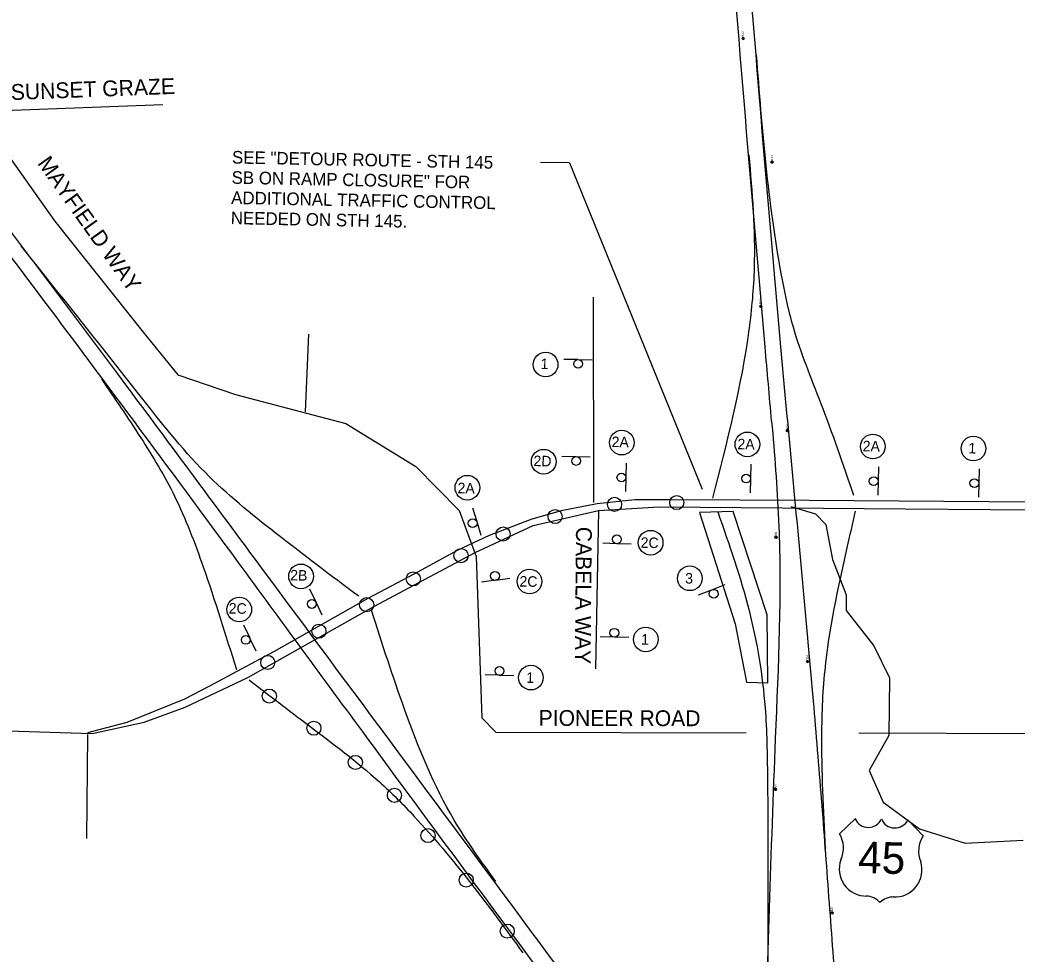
# Model space of a CAD drawing. Extents: x 331323 to 388339, y 121519 to 205315.
# Drawn here: x 357842 to 362580, y 131218 to 135654 of the extents above; entities that cross this region are included whole.
import ezdxf

# ---------------------------------------------------------------- set-up
doc = ezdxf.new("R2010")
doc.units = 0
for name, color, linetype in [('CA-TEXT', 7, 'Continuous'), ('CE-TOPO-CONC-SLAB', 7, 'Continuous'), ('E_SOIL_BORE1 [KAPUR_CADDS_LEVELS]', 7, 'Continuous'), ('E_SOIL_BORE2 [KAPUR_CADDS_LEVELS]', 7, 'Continuous'), ('Level 2', 7, 'Continuous'), ('Level 4', 7, 'Continuous'), ('Level 57', 7, 'Continuous'), ('P_MARK', 7, 'Continuous'), ('P_TC', 7, 'Continuous'), ('SIGNS-POLES', 7, 'Continuous')]:
    doc.layers.add(name, color=color, linetype=linetype)

msp = doc.modelspace()

# ---------------------------------------------------------------- linework, layer by layer
at = {"layer": 'CA-TEXT'}
for p, q in [((360453.5, 134975.2), (360315.1, 134977.9)), ((360453.5, 134975.2), (361084.4, 133425.2)), ((361812.7, 131861.3), (361736.4, 131788.4)), ((362061, 131854.9), (362134.1, 131778.6)), ((361937.9, 131681.2), (361937.9, 131681.2))]:
    msp.add_line(p, q, dxfattribs=at)
for centre in [(360340.2, 134017.7), (360702.1, 133646.9), (361298.8, 133638.4), (361895, 133628.5), (362373.1, 133618.9), (360330.9, 133556.3), (359968.4, 133432.8), (360839.3, 133171.4), (359178, 133011.5), (360263.6, 132987.4), (361025.4, 133002.3), (358884.5, 132854.2), (360816.1, 132712.1), (360270.3, 132530.7)]:
    msp.add_circle(centre, 58.6, dxfattribs=at)
for centre, radius, start, end in [((361873.5, 131887.8), 68.5, 203.6963, 335.6477), ((361999.5, 131885.1), 68.5, 201.8862, 333.8376), ((361626.7, 131721.2), 128.7, 334.5713, 31.4533), ((362240.9, 131706.9), 128.7, 146.0806, 202.9627), ((361863.8, 131621.7), 128.7, 159.8617, 270.9574), ((361999.7, 131617.7), 128.7, 266.5765, 17.6722), ((361859.3, 131398.7), 94.4, 42.5398, 87.5237), ((361994.5, 131394.7), 94.4, 90.0102, 134.044)]:
    msp.add_arc(centre, radius, start, end, dxfattribs=at)
at = {"layer": 'CE-TOPO-CONC-SLAB'}
for centre in [(360667.8, 133353.5), (360963.1, 133362), (360385.4, 133295.7), (360138.2, 133212.8), (359938.2, 133110.1), (359711.5, 132999.6), (359489.8, 132877.1), (359262.8, 132751), (359019.7, 132602.7), (359027.3, 132443.1), (359239.2, 132290.3), (359436.1, 132128), (359621.6, 131971.7), (359781.3, 131780.4), (359962.7, 131569.2), (360157.9, 131326.7)]:
    msp.add_circle(centre, 33.5, dxfattribs=at)
at = {"layer": 'Level 2'}
for points in [[(360974.7, 130246.3), (359488.5, 132249.8), (358879.2, 133079.6), (357889.3, 134411.1), (357444.5, 134981.1), (357256, 135199.5), (355476.6, 136957.3)], [(355623.7, 136961.1), (356920.4, 135674.4), (357158.4, 135427.5), (357273.3, 135300.2), (357385.4, 135170.3), (357696.2, 134781.1), (358305.3, 133973.7), (358998.6, 133039.4), (360249.6, 131353.3), (361069.7, 130244.3)], [(361414.2, 133749.5), (361382.8, 134102.3), (361188.9, 136437.2), (361167.3, 136709.3)], [(361798.4, 130229.7), (361761.2, 130560.4), (361721.8, 131024.9), (361686.5, 131489.7), (361651.5, 131954.5), (361613, 132419.1), (361458.1, 134102), (361264.2, 136436.9), (361242.2, 136715.1)], [(361804.6, 133396.2), (361648.5, 133834), (361517.4, 134194.4), (361460.9, 134442.9), (361342.2, 135488.2)], [(361306.1, 135014.1), (361331, 134477), (361306.2, 134184), (361132.5, 133383.2)], [(359452, 132916.8), (359055.6, 133218.2), (358721.8, 133505.8), (358407.8, 133876.9), (357847.7, 134581.4)], [(358229.1, 133950.4), (358416.3, 133669.9), (358577, 133392.8), (358712.8, 133057.4), (358870.6, 132569.3)], [(361414.2, 133749.5), (361447, 133280.1), (361431.6, 132242.1), (361381, 130630.3), (361373.1, 130238.2)], [(361158.4, 133317.4), (361306.9, 132849), (361382.9, 132387.7), (361394.4, 132057.6), (361395.5, 131096.1)], [(361672.3, 131684.5), (361652.6, 132233.8), (361667.7, 132564.7), (361773, 133146.7), (361812.9, 133322)], [(360103.9, 131562), (359905.8, 131853.9), (359671.7, 132375.7), (359512.2, 132851.3)], [(358931.1, 132519.9), (359213.3, 132304.6), (359550.3, 132035.7), (359716.1, 131871.7), (360232, 131224)]]:
    msp.add_spline(points, degree=3, dxfattribs=at)
at = {"layer": 'Level 4'}
for p, q in [((360568.7, 133362.1), (360568, 134337.4)), ((359199.8, 133792.7), (359215.6, 134161.3)), ((360592.2, 133324.2), (360577.1, 132572.1)), ((358162.7, 132260.2), (358158.3, 131766.3))]:
    msp.add_line(p, q, dxfattribs=at)
for points in [[(357636.8, 135219.7), (358521.1, 135253.3)], [(357636.8, 135219.7), (358007.3, 134699.6), (358427.8, 134170.8), (358592.7, 133969.3), (358867, 133875.2), (359391.2, 133737.1), (359722.9, 133534.1), (359929.5, 133323.9), (360010.9, 133106.4), (360037.1, 132339.5), (360103.2, 132272.3), (361293.2, 132269.2)], [(362658.3, 133364.6), (361593.4, 133371.8), (360936.7, 133375.6), (360763.7, 133374.6), (360585.5, 133356.2), (360414.2, 133322.7), (360275.4, 133282.9), (360071.9, 133205.8), (359919.5, 133134.4), (359716.7, 133022.9), (359495.3, 132906.1), (359050.7, 132655.5), (358743.5, 132490.5), (358624.8, 132427.9), (358350.8, 132318.1), (358163.9, 132267.7)], [(357276.1, 132281.2), (357836.2, 132275.7), (358185.5, 132264.5), (358432.9, 132319.9), (358626.9, 132391.1), (358925.1, 132531.9), (359524.4, 132867.8), (360005.5, 133125.7), (360280.5, 133253.6), (360592.2, 133324.2), (360879.8, 133342.2), (362050, 133332.6), (362656.9, 133328.3)], [(361828.5, 132267.9), (362663.5, 132265.7)]]:
    msp.add_lwpolyline(points, dxfattribs=at)
at = {"layer": 'Level 57'}
msp.add_lwpolyline([(361505.9, 133342.9), (361622.3, 133308.5), (361671.9, 133258.1), (361703.7, 133091.1), (361768.9, 132923.9), (361768.2, 132848.9), (361900.1, 132681), (361973.8, 132530.3), (361971.2, 132255.3), (361877.9, 132089.5), (361943.3, 131938.9), (362117.2, 131812.3), (362333.5, 131743.7), (362608.8, 131757.9)], dxfattribs=at)
at = {"layer": 'P_MARK'}
for p, q in [((361273.5, 135566.2), (361283.5, 135566.2)), ((361278.5, 135571.2), (361278.5, 135561.2)), ((361410.9, 134979.1), (361420.9, 134979.1)), ((361415.9, 134984.1), (361415.9, 134974.1)), ((361357.8, 134294.1), (361367.8, 134294.1)), ((361362.8, 134299.1), (361362.8, 134289.1)), ((361489, 133708.8), (361489, 133698.8)), ((361484, 133703.8), (361494, 133703.8)), ((361430, 133197.2), (361440, 133197.2)), ((361435, 133202.2), (361435, 133192.2)), ((361579.5, 132607.5), (361589.5, 132607.5)), ((361584.5, 132612.5), (361584.5, 132602.5)), ((361427.2, 132000.1), (361437.2, 132000.1)), ((361432.2, 132005.1), (361432.2, 131995.1)), ((361697, 131413), (361707, 131413)), ((361702, 131418), (361702, 131408))]:
    msp.add_line(p, q, dxfattribs=at)
for centre in [(361278.5, 135566.2), (361415.9, 134979.1), (361362.8, 134294.1), (361489, 133703.8), (361435, 133197.2), (361584.5, 132607.5), (361432.2, 132000.1), (361702, 131413)]:
    msp.add_circle(centre, 5, dxfattribs=at)
for centre, radius, start, end in [((361278.5, 135566.2), 4.5, 89.9869, 179.9869), ((361278.5, 135566.2), 4, 89.9869, 179.9869), ((361278.5, 135566.2), 3.5, 89.9869, 179.9869), ((361278.5, 135566.2), 3, 89.9869, 179.9869), ((361278.5, 135566.2), 2.5, 89.9869, 179.9869), ((361278.5, 135566.2), 2, 89.9869, 179.9869), ((361278.5, 135566.2), 1.5, 89.9869, 179.9869), ((361278.5, 135566.2), 1, 89.9869, 179.9869), ((361278.5, 135566.2), 0.5, 89.9869, 179.9869), ((361278.5, 135566.2), 4.5, 269.9869, 359.9869), ((361278.5, 135566.2), 4, 269.9869, 359.9869), ((361278.5, 135566.2), 3.5, 269.9869, 359.9869), ((361278.5, 135566.2), 3, 269.9869, 359.9869), ((361278.5, 135566.2), 2.5, 269.9869, 359.9869), ((361278.5, 135566.2), 2, 269.9869, 359.9869), ((361278.5, 135566.2), 1.5, 269.9869, 359.9869), ((361278.5, 135566.2), 1, 269.9869, 359.9869), ((361278.5, 135566.2), 0.5, 269.9869, 359.9869), ((361415.9, 134979.1), 4.5, 89.9869, 179.9869), ((361415.9, 134979.1), 4, 89.9869, 179.9869), ((361415.9, 134979.1), 3.5, 89.9869, 179.9869), ((361415.9, 134979.1), 3, 89.9869, 179.9869), ((361415.9, 134979.1), 2.5, 89.9869, 179.9869), ((361415.9, 134979.1), 2, 89.9869, 179.9869), ((361415.9, 134979.1), 1.5, 89.9869, 179.9869), ((361415.9, 134979.1), 1, 89.9869, 179.9869), ((361415.9, 134979.1), 0.5, 89.9869, 179.9869), ((361415.9, 134979.1), 4.5, 269.9869, 359.9869), ((361415.9, 134979.1), 4, 269.9869, 359.9869), ((361415.9, 134979.1), 3.5, 269.9869, 359.9869), ((361415.9, 134979.1), 3, 269.9869, 359.9869), ((361415.9, 134979.1), 2.5, 269.9869, 359.9869), ((361415.9, 134979.1), 2, 269.9869, 359.9869), ((361415.9, 134979.1), 1.5, 269.9869, 359.9869), ((361415.9, 134979.1), 1, 269.9869, 359.9869), ((361415.9, 134979.1), 0.5, 269.9869, 359.9869), ((361362.8, 134294.1), 4.5, 89.9869, 179.9869), ((361362.8, 134294.1), 4, 89.9869, 179.9869), ((361362.8, 134294.1), 3.5, 89.9869, 179.9869), ((361362.8, 134294.1), 3, 89.9869, 179.9869), ((361362.8, 134294.1), 2.5, 89.9869, 179.9869), ((361362.8, 134294.1), 2, 89.9869, 179.9869), ((361362.8, 134294.1), 1.5, 89.9869, 179.9869), ((361362.8, 134294.1), 1, 89.9869, 179.9869), ((361362.8, 134294.1), 0.5, 89.9869, 179.9869), ((361362.8, 134294.1), 4.5, 269.9869, 359.9869), ((361362.8, 134294.1), 4, 269.9869, 359.9869), ((361362.8, 134294.1), 3.5, 269.9869, 359.9869), ((361362.8, 134294.1), 3, 269.9869, 359.9869), ((361362.8, 134294.1), 2.5, 269.9869, 359.9869), ((361362.8, 134294.1), 2, 269.9869, 359.9869), ((361362.8, 134294.1), 1.5, 269.9869, 359.9869), ((361362.8, 134294.1), 1, 269.9869, 359.9869), ((361362.8, 134294.1), 0.5, 269.9869, 359.9869), ((361489, 133703.8), 4.5, 89.9869, 179.9869), ((361489, 133703.8), 4, 89.9869, 179.9869), ((361489, 133703.8), 3.5, 89.9869, 179.9869), ((361489, 133703.8), 3, 89.9869, 179.9869), ((361489, 133703.8), 2.5, 89.9869, 179.9869), ((361489, 133703.8), 2, 89.9869, 179.9869), ((361489, 133703.8), 1.5, 89.9869, 179.9869), ((361489, 133703.8), 1, 89.9869, 179.9869), ((361489, 133703.8), 0.5, 89.9869, 179.9869), ((361489, 133703.8), 4.5, 269.9869, 359.9869), ((361489, 133703.8), 4, 269.9869, 359.9869), ((361489, 133703.8), 3.5, 269.9869, 359.9869), ((361489, 133703.8), 3, 269.9869, 359.9869), ((361489, 133703.8), 2.5, 269.9869, 359.9869), ((361489, 133703.8), 2, 269.9869, 359.9869), ((361489, 133703.8), 1.5, 269.9869, 359.9869), ((361489, 133703.8), 1, 269.9869, 359.9869), ((361489, 133703.8), 0.5, 269.9869, 359.9869), ((361435, 133197.2), 4.5, 89.9869, 179.9869), ((361435, 133197.2), 4, 89.9869, 179.9869), ((361435, 133197.2), 3.5, 89.9869, 179.9869), ((361435, 133197.2), 3, 89.9869, 179.9869), ((361435, 133197.2), 2.5, 89.9869, 179.9869), ((361435, 133197.2), 2, 89.9869, 179.9869), ((361435, 133197.2), 1.5, 89.9869, 179.9869), ((361435, 133197.2), 1, 89.9869, 179.9869), ((361435, 133197.2), 0.5, 89.9869, 179.9869), ((361435, 133197.2), 4.5, 269.9869, 359.9869), ((361435, 133197.2), 4, 269.9869, 359.9869), ((361435, 133197.2), 3.5, 269.9869, 359.9869), ((361435, 133197.2), 3, 269.9869, 359.9869), ((361435, 133197.2), 2.5, 269.9869, 359.9869), ((361435, 133197.2), 2, 269.9869, 359.9869), ((361435, 133197.2), 1.5, 269.9869, 359.9869), ((361435, 133197.2), 1, 269.9869, 359.9869), ((361435, 133197.2), 0.5, 269.9869, 359.9869), ((361584.5, 132607.5), 4.5, 89.9869, 179.9869), ((361584.5, 132607.5), 4, 89.9869, 179.9869), ((361584.5, 132607.5), 3.5, 89.9869, 179.9869), ((361584.5, 132607.5), 3, 89.9869, 179.9869), ((361584.5, 132607.5), 2.5, 89.9869, 179.9869), ((361584.5, 132607.5), 2, 89.9869, 179.9869), ((361584.5, 132607.5), 1.5, 89.9869, 179.9869), ((361584.5, 132607.5), 1, 89.9869, 179.9869), ((361584.5, 132607.5), 0.5, 89.9869, 179.9869), ((361584.5, 132607.5), 4.5, 269.9869, 359.9869), ((361584.5, 132607.5), 4, 269.9869, 359.9869), ((361584.5, 132607.5), 3.5, 269.9869, 359.9869), ((361584.5, 132607.5), 3, 269.9869, 359.9869), ((361584.5, 132607.5), 2.5, 269.9869, 359.9869), ((361584.5, 132607.5), 2, 269.9869, 359.9869), ((361584.5, 132607.5), 1.5, 269.9869, 359.9869), ((361584.5, 132607.5), 1, 269.9869, 359.9869), ((361584.5, 132607.5), 0.5, 269.9869, 359.9869), ((361432.2, 132000.1), 4.5, 89.9869, 179.9869), ((361432.2, 132000.1), 4, 89.9869, 179.9869), ((361432.2, 132000.1), 3.5, 89.9869, 179.9869), ((361432.2, 132000.1), 3, 89.9869, 179.9869), ((361432.2, 132000.1), 2.5, 89.9869, 179.9869), ((361432.2, 132000.1), 2, 89.9869, 179.9869), ((361432.2, 132000.1), 1.5, 89.9869, 179.9869), ((361432.2, 132000.1), 1, 89.9869, 179.9869), ((361432.2, 132000.1), 0.5, 89.9869, 179.9869), ((361432.2, 132000.1), 4.5, 269.9869, 359.9869), ((361432.2, 132000.1), 4, 269.9869, 359.9869), ((361432.2, 132000.1), 3.5, 269.9869, 359.9869), ((361432.2, 132000.1), 3, 269.9869, 359.9869), ((361432.2, 132000.1), 2.5, 269.9869, 359.9869), ((361432.2, 132000.1), 2, 269.9869, 359.9869), ((361432.2, 132000.1), 1.5, 269.9869, 359.9869), ((361432.2, 132000.1), 1, 269.9869, 359.9869), ((361432.2, 132000.1), 0.5, 269.9869, 359.9869), ((361702, 131413), 4.5, 89.9869, 179.9869), ((361702, 131413), 4, 89.9869, 179.9869), ((361702, 131413), 3.5, 89.9869, 179.9869), ((361702, 131413), 3, 89.9869, 179.9869), ((361702, 131413), 2.5, 89.9869, 179.9869), ((361702, 131413), 2, 89.9869, 179.9869), ((361702, 131413), 1.5, 89.9869, 179.9869), ((361702, 131413), 1, 89.9869, 179.9869), ((361702, 131413), 0.5, 89.9869, 179.9869), ((361702, 131413), 4.5, 269.9869, 359.9869), ((361702, 131413), 4, 269.9869, 359.9869), ((361702, 131413), 3.5, 269.9869, 359.9869), ((361702, 131413), 3, 269.9869, 359.9869), ((361702, 131413), 2.5, 269.9869, 359.9869), ((361702, 131413), 2, 269.9869, 359.9869), ((361702, 131413), 1.5, 269.9869, 359.9869), ((361702, 131413), 1, 269.9869, 359.9869), ((361702, 131413), 0.5, 269.9869, 359.9869)]:
    msp.add_arc(centre, radius, start, end, dxfattribs=at)
at = {"layer": 'P_TC'}
for p, q in [((361231.1, 133319.9), (361071.9, 133315.2)), ((361071.9, 133315.2), (361240.3, 132786.4)), ((361392.2, 132829.1), (361231.1, 133319.9)), ((361395.7, 132506.6), (361392.2, 132829.1)), ((361240.3, 132786.4), (361294.3, 132508.6)), ((361294.3, 132508.6), (361395.7, 132506.6))]:
    msp.add_line(p, q, dxfattribs=at)
at = {"layer": 'SIGNS-POLES'}
for p, q in [((360426.2, 134043.4), (360493.7, 134042.5)), ((360494.2, 134042), (360561.7, 134040.7)), ((360416.9, 133581.9), (360484.4, 133581.1)), ((360484.9, 133580.6), (360552.4, 133579.2)), ((360722.4, 133549.7), (360721.5, 133482.2)), ((361315.4, 133544.3), (361314.3, 133476.8)), ((361921.6, 133532.1), (361920.4, 133464.6)), ((362399.7, 133522.5), (362398.5, 133455)), ((360721, 133481.7), (360719.6, 133414.2)), ((361313.7, 133476.3), (361312.1, 133408.9)), ((361919.9, 133464.1), (361918.2, 133396.7)), ((362397.9, 133454.5), (362396.3, 133387)), ((359992.8, 133336.4), (360013.2, 133272)), ((360012.9, 133271.4), (360032.9, 133206.9)), ((360679.2, 133166.7), (360611.7, 133168.6)), ((360747.2, 133164.8), (360679.7, 133166.2)), ((360170.4, 133001.7), (360103.5, 132992.7)), ((359218.4, 132951.6), (359248, 132890.9)), ((360103, 132993.1), (360036, 132984.7)), ((361067.3, 132923.2), (361129.9, 132948.3)), ((361130.6, 132948), (361193.4, 132972.7)), ((359247.7, 132890.2), (359276.9, 132829.3)), ((358904.3, 132780.8), (358933.9, 132720.1)), ((358933.6, 132719.4), (358962.8, 132658.5)), ((360666.8, 132723.1), (360599.3, 132725)), ((360734.8, 132721.1), (360667.3, 132722.5)), ((360121, 132541.6), (360053.5, 132543.5)), ((360188.9, 132539.7), (360121.4, 132541.1))]:
    msp.add_line(p, q, dxfattribs=at)
for centre in [(360494.5, 134021.2), (360485.3, 133559.8), (360700.2, 133481.3), (361293, 133476.1), (361899.1, 133463.9), (362377.2, 133454.2), (359993.3, 133264.5), (360679, 133187.5), (360099.6, 133013.6), (361138.9, 132929), (359229.4, 132880.6), (360666.6, 132743.8), (358915.3, 132709.8), (360120.8, 132562.4)]:
    msp.add_circle(centre, 20.9, dxfattribs=at)

# ---------------------------------------------------------------- texts
at = {"layer": 'CA-TEXT'}
for s, height, rotation, p in [('SUNSET GRAZE', 75, 2.1799, (357800.3, 135273.7)), ('SEE "DETOUR ROUTE - STH 145', 60, 358.8468, (358849.4, 134972.5)), ('MAYFIELD WAY', 75, 305.4677, (357922.7, 134973.3)), ('SB ON RAMP CLOSURE" FOR', 60, 358.8468, (358847.4, 134876.6)), ('ADDITIONAL TRAFFIC CONTROL', 60, 358.8468, (358845.5, 134780.6)), ('NEEDED ON STH 145.', 60, 358.8468, (358843.6, 134684.6)), ('1', 50, 358.8468, (360316, 133996.4)), ('2A', 50, 358.8468, (360653.4, 133626)), ('2A', 50, 358.8468, (361251.2, 133615.5)), ('2A', 50, 358.8468, (361846.5, 133605.7)), ('1', 50, 358.8468, (362348.3, 133595.6)), ('2D', 50, 358.8468, (360282.2, 133535.4)), ('2A', 50, 358.8468, (359921.2, 133406.5)), ('CABELA WAY', 75, 269.4712, (360484.9, 133247.5)), ('2C', 50, 358.8468, (360791.3, 133147.4)), ('2B', 50, 358.8468, (359125.9, 132992.6)), ('2C', 50, 358.8468, (360215.6, 132963.4)), ('3', 50, 358.8468, (361002.8, 132977.8)), ('2C', 50, 358.8468, (358834, 132835.2)), ('1', 50, 358.8468, (360793.5, 132687.6)), ('1', 50, 358.8468, (360247.7, 132506.1)), ('PIONEER ROAD', 75, 359.8543, (360307, 132301.9)), ('45', 150, 358.767, (361824.2, 131602.5))]:
    msp.add_text(s, height=height, rotation=rotation, dxfattribs=at).set_placement(p)
at = {"layer": 'E_SOIL_BORE1 [KAPUR_CADDS_LEVELS]'}
for s, p in [('B13', (361281.2, 135575.3)), ('B14', (361420.3, 134986.3)), ('B10', (361588.7, 132614.3)), ('B7', (361435.9, 132008.7)), ('B8', (361705.2, 131421.4))]:
    msp.add_text(s, height=10, rotation=89.9869, dxfattribs=at).set_placement(p)
at = {"layer": 'E_SOIL_BORE2 [KAPUR_CADDS_LEVELS]'}
for s, p in [('B11', (361365.8, 134303.8)), ('B12', (361493.4, 133710.4)), ('B9', (361439.2, 133206.1))]:
    msp.add_text(s, height=10, rotation=89.9869, dxfattribs=at).set_placement(p)

doc.saveas('drawing.dxf')
